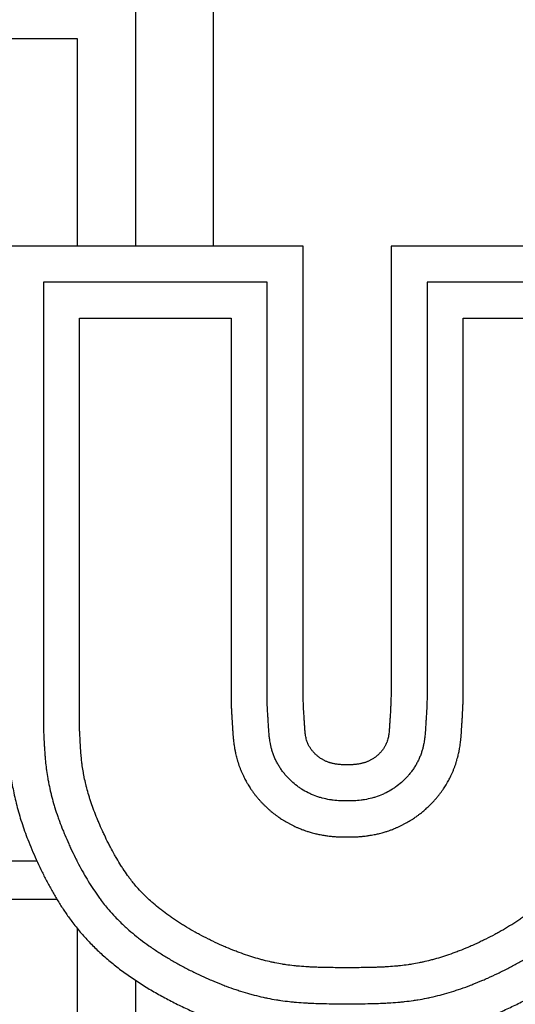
# Model space of a CAD drawing. Header units: inches. Extents: x 24 to 1128, y -94 to 748.
# Tile 347 of 573: x 515.34 to 517.9, y 321.19 to 326.26. Entities that reach past the tile are written whole.
import ezdxf

# ---------------------------------------------------------------- set-up
doc = ezdxf.new("R2010")
doc.units = ezdxf.units.IN
doc.header["$LTSCALE"] = 32
doc.header["$MEASUREMENT"] = 0
doc.layers.add('Visible (ANSI)', color=7, linetype='Continuous', lineweight=30)

msp = doc.modelspace()

# ---------------------------------------------------------------- linework, layer by layer
at = {"layer": 'Visible (ANSI)'}
for p, q in [((515.94028, 327.03448), (515.94028, 325.09349)), ((516.34316, 325.09349), (516.34316, 327.03448)), ((515.64228, 326.16063), (514.78147, 326.16063)), ((515.64228, 325.09349), (515.64228, 326.16063)), ((516.80466, 325.09349), (515.28063, 325.09349)), ((516.80466, 322.77358), (516.80466, 325.09349)), ((518.78115, 325.09349), (517.25712, 325.09349)), ((517.25712, 325.09349), (517.25712, 322.77358)), ((515.46663, 324.90749), (515.46663, 322.59664)), ((516.61866, 324.90749), (515.46663, 324.90749)), ((516.6187, 322.76987), (516.61866, 324.90749)), ((517.44312, 324.90749), (517.44309, 322.76987)), ((518.59515, 324.90749), (517.44312, 324.90749)), ((515.65248, 322.5974), (515.65248, 324.72164)), ((515.65248, 324.72164), (516.43281, 324.72164)), ((516.43281, 324.72164), (516.43288, 322.76616)), ((517.6289, 322.76616), (517.62897, 324.72164)), ((517.62897, 324.72164), (518.4093, 324.72164)), ((514.97056, 321.92675), (515.43236, 321.92675)), ((515.53631, 321.72863), (514.95844, 321.72863)), ((515.64228, 320.44941), (515.64228, 321.57705)), ((515.94028, 321.31204), (515.94028, 319.57556))]:
    msp.add_line(p, q, dxfattribs=at)
for points, degree, knots in [([(516.43288, 322.76616), (516.43305, 322.75766), (516.43346, 322.74158), (516.43408, 322.72366), (516.43475, 322.70725), (516.43532, 322.69524), (516.43598, 322.68298), (516.43641, 322.67546), (516.43683, 322.66847), (516.4371, 322.66404), (516.4375, 322.65775), (516.43789, 322.6519), (516.43842, 322.644), (516.43884, 322.63778), (516.43931, 322.63083), (516.43964, 322.62576), (516.44002, 322.61991), (516.4403, 322.61542), (516.44061, 322.61028), (516.44083, 322.60667), (516.44105, 322.60289), (516.44121, 322.60026), (516.44142, 322.59679), (516.4416, 322.59383), (516.44185, 322.58993), (516.44207, 322.58662), (516.44237, 322.58223), (516.44264, 322.57847), (516.44301, 322.57347), (516.44335, 322.56925), (516.44378, 322.56425), (516.4441, 322.56074), (516.44445, 322.55711), (516.4447, 322.55462), (516.44509, 322.5508), (516.44551, 322.54681), (516.44639, 322.53915), (516.44753, 322.53018), (516.44928, 322.51814), (516.45069, 322.50945), (516.45199, 322.50218), (516.45267, 322.49846), (516.45377, 322.49277), (516.45496, 322.48688), (516.45695, 322.47769), (516.45893, 322.46922), (516.46171, 322.45825), (516.46418, 322.44921), (516.4676, 322.43764), (516.47058, 322.42824), (516.47465, 322.41631), (516.47818, 322.40665), (516.48292, 322.39452), (516.48696, 322.38482), (516.49234, 322.37269), (516.4969, 322.36302), (516.50409, 322.34864), (516.51169, 322.33453), (516.52253, 322.31614), (516.53103, 322.30287), (516.53979, 322.29004), (516.54576, 322.2817), (516.55329, 322.27161), (516.55943, 322.26375), (516.56721, 322.25418), (516.57352, 322.24673), (516.58152, 322.23765), (516.58802, 322.23055), (516.59628, 322.22189), (516.60298, 322.21512), (516.61316, 322.20521), (516.62357, 322.19559), (516.6378, 322.18322), (516.64878, 322.17427), (516.65999, 322.1656), (516.66758, 322.15995), (516.67912, 322.1517), (516.69092, 322.1437), (516.7091, 322.1322), (516.7257, 322.12258), (516.747, 322.11131), (516.76446, 322.10292), (516.78453, 322.09424), (516.79803, 322.08892), (516.81163, 322.08395), (516.82075, 322.08082), (516.8345, 322.07638), (516.84827, 322.07233), (516.86662, 322.06755), (516.88027, 322.06444), (516.89382, 322.06167), (516.90279, 322.06), (516.91619, 322.05774), (516.92939, 322.05582), (516.94662, 322.05376), (516.95926, 322.05257), (516.97061, 322.0517), (516.97672, 322.05131), (516.98277, 322.05096), (516.98676, 322.05076), (516.99275, 322.0505), (516.9988, 322.05028), (517.00796, 322.05005), (517.01828, 322.04994), (517.02667, 322.05002), (517.03089, 322.05043)], 3, [0.00440661, 0.00440661, 0.00440661, 0.00440661, 0.02509571, 0.0457848, 0.05612935, 0.07681844, 0.08716299, 0.10267981, 0.10785209, 0.11819663, 0.12336891, 0.13888573, 0.14923028, 0.16991937, 0.18026392, 0.20095301, 0.21129756, 0.23198666, 0.2423312, 0.25784803, 0.2630203, 0.27336485, 0.27853712, 0.28888167, 0.29405394, 0.30439849, 0.30957076, 0.31991531, 0.32508758, 0.33543213, 0.34060441, 0.34836282, 0.35094895, 0.35612123, 0.35870736, 0.36646577, 0.37163805, 0.38715487, 0.39749942, 0.4104301, 0.41301624, 0.41818851, 0.42077465, 0.42853306, 0.43370533, 0.44404988, 0.44922215, 0.4595667, 0.46473897, 0.47508352, 0.4802558, 0.49060034, 0.49577262, 0.50611716, 0.51128944, 0.52163399, 0.52680626, 0.54232308, 0.55266763, 0.56818445, 0.57335672, 0.58370127, 0.58887354, 0.59921809, 0.60439037, 0.61473491, 0.61990719, 0.63025173, 0.63542401, 0.64576855, 0.65094083, 0.66645765, 0.6768022, 0.69231902, 0.69749129, 0.70783584, 0.71300811, 0.72852493, 0.73886948, 0.75955858, 0.76990312, 0.79059222, 0.80093677, 0.81645359, 0.82162586, 0.83197041, 0.83714268, 0.8526595, 0.86300405, 0.87852087, 0.88369315, 0.89403769, 0.89920997, 0.91472679, 0.92507134, 0.94058816, 0.94576043, 0.95351884, 0.95610498, 0.96127725, 0.96386339, 0.9716218, 0.97679407, 0.98713862, 0.99748317, 0.99748317, 0.99748317, 0.99748317]), ([(517.03089, 322.23601), (517.01925, 322.23567), (516.99571, 322.23601), (516.96532, 322.23844), (516.93434, 322.24286), (516.90928, 322.24816), (516.87818, 322.25721), (516.85377, 322.2664), (516.82441, 322.28019), (516.80199, 322.29295), (516.77552, 322.31084), (516.7556, 322.32664), (516.73455, 322.34608), (516.72125, 322.36), (516.70854, 322.37481), (516.70035, 322.38515), (516.69049, 322.39874), (516.68292, 322.41016), (516.67404, 322.425), (516.66745, 322.43726), (516.65996, 322.45286), (516.65462, 322.46548), (516.64877, 322.48119), (516.64477, 322.49359), (516.64059, 322.50859), (516.63786, 322.52009), (516.63513, 322.53352), (516.63341, 322.54353), (516.63134, 322.55752), (516.62987, 322.57017), (516.6285, 322.58502), (516.62779, 322.59475), (516.6272, 322.60357), (516.62687, 322.60903), (516.6264, 322.61678), (516.62597, 322.62405), (516.62529, 322.63496), (516.6246, 322.64537), (516.62355, 322.66089), (516.62256, 322.6758), (516.62122, 322.6986), (516.61988, 322.726), (516.61901, 322.75399), (516.6187, 322.76987)], 3, [0, 0, 0, 0, 0.0415618, 0.0831236, 0.1039045, 0.1454663, 0.16624719, 0.20780899, 0.22858989, 0.27015169, 0.29093259, 0.33249439, 0.35327529, 0.38444664, 0.39483709, 0.41561799, 0.42600844, 0.44678934, 0.45717979, 0.47796068, 0.48835113, 0.50913203, 0.51952248, 0.54030338, 0.55069383, 0.57147473, 0.58186518, 0.60264608, 0.61303653, 0.64420788, 0.66498878, 0.69616013, 0.70655058, 0.72733148, 0.73772193, 0.76889328, 0.78967417, 0.83123597, 0.85201687, 0.89357867, 0.91435957, 0.95592137, 0.99748317, 0.99748317, 0.99748317, 0.99748317]), ([(517.03089, 322.42178), (516.96356, 322.42101), (516.90438, 322.43461), (516.79546, 322.5245), (516.81744, 322.64117), (516.80691, 322.66101), (516.80466, 322.77358)], 4, [-1, -1, -1, -1, -1, -0.5748045, -0.4253407, 0, 0, 0, 0, 0]), ([(517.25712, 322.77358), (517.25488, 322.66101), (517.24435, 322.64117), (517.26633, 322.5245), (517.15741, 322.43461), (517.09822, 322.42101), (517.03089, 322.42178)], 4, [-1, -1, -1, -1, -1, -0.5746593, -0.4251955, 0, 0, 0, 0, 0]), ([(517.44309, 322.76987), (517.44277, 322.75399), (517.4419, 322.726), (517.44056, 322.6986), (517.43923, 322.6758), (517.43824, 322.66089), (517.43718, 322.64537), (517.43649, 322.63496), (517.43581, 322.62405), (517.43538, 322.61678), (517.43492, 322.60903), (517.43458, 322.60357), (517.434, 322.59475), (517.43329, 322.58502), (517.43192, 322.57017), (517.43044, 322.55752), (517.42838, 322.54353), (517.42665, 322.53352), (517.42392, 322.52009), (517.42119, 322.50859), (517.41701, 322.49359), (517.41301, 322.48119), (517.40717, 322.46548), (517.40182, 322.45286), (517.39433, 322.43726), (517.38774, 322.425), (517.37886, 322.41016), (517.3713, 322.39874), (517.36144, 322.38515), (517.35325, 322.37481), (517.34053, 322.36), (517.32724, 322.34608), (517.30619, 322.32664), (517.28626, 322.31084), (517.2598, 322.29295), (517.23738, 322.28019), (517.20801, 322.2664), (517.1836, 322.25721), (517.1525, 322.24816), (517.12744, 322.24286), (517.09647, 322.23844), (517.06607, 322.23601), (517.04253, 322.23567), (517.03089, 322.23601)], 3, [0.00251683, 0.00251683, 0.00251683, 0.00251683, 0.04407863, 0.08564043, 0.10642133, 0.14798313, 0.16876403, 0.21032583, 0.23110672, 0.26227807, 0.27266852, 0.29344942, 0.30383987, 0.33501122, 0.35579212, 0.38696347, 0.39735392, 0.41813482, 0.42852527, 0.44930617, 0.45969662, 0.48047752, 0.49086797, 0.51164887, 0.52203932, 0.54282021, 0.55321066, 0.57399156, 0.58438201, 0.60516291, 0.61555336, 0.64672471, 0.66750561, 0.70906741, 0.72984831, 0.77141011, 0.79219101, 0.83375281, 0.8545337, 0.8960955, 0.9168764, 0.9584382, 1, 1, 1, 1]), ([(517.03089, 322.05043), (517.03511, 322.05002), (517.04351, 322.04994), (517.05382, 322.05005), (517.06299, 322.05028), (517.06904, 322.0505), (517.07503, 322.05076), (517.07902, 322.05096), (517.08507, 322.05131), (517.09118, 322.0517), (517.10253, 322.05257), (517.11516, 322.05376), (517.1324, 322.05582), (517.1456, 322.05774), (517.15899, 322.06), (517.16797, 322.06167), (517.18152, 322.06444), (517.19516, 322.06755), (517.21351, 322.07233), (517.22728, 322.07638), (517.24103, 322.08082), (517.25015, 322.08395), (517.26376, 322.08892), (517.27726, 322.09424), (517.29733, 322.10292), (517.31478, 322.11131), (517.33609, 322.12258), (517.35269, 322.1322), (517.37086, 322.1437), (517.38266, 322.1517), (517.3942, 322.15995), (517.40179, 322.1656), (517.413, 322.17427), (517.42398, 322.18322), (517.43822, 322.19559), (517.44862, 322.20521), (517.4588, 322.21512), (517.4655, 322.22189), (517.47376, 322.23055), (517.48027, 322.23765), (517.48827, 322.24673), (517.49458, 322.25418), (517.50236, 322.26375), (517.50849, 322.27161), (517.51603, 322.2817), (517.52199, 322.29004), (517.53076, 322.30287), (517.53926, 322.31614), (517.55009, 322.33453), (517.5577, 322.34864), (517.56489, 322.36302), (517.56944, 322.37269), (517.57482, 322.38482), (517.57887, 322.39452), (517.58361, 322.40665), (517.58714, 322.41631), (517.5912, 322.42824), (517.59418, 322.43764), (517.5976, 322.44921), (517.60007, 322.45825), (517.60285, 322.46922), (517.60484, 322.47769), (517.60683, 322.48688), (517.60802, 322.49277), (517.60911, 322.49846), (517.6098, 322.50218), (517.61109, 322.50945), (517.61251, 322.51814), (517.61426, 322.53018), (517.61539, 322.53915), (517.61627, 322.54681), (517.6167, 322.5508), (517.61709, 322.55462), (517.61733, 322.55711), (517.61768, 322.56074), (517.618, 322.56425), (517.61843, 322.56925), (517.61877, 322.57347), (517.61915, 322.57847), (517.61942, 322.58223), (517.61972, 322.58662), (517.61993, 322.58993), (517.62018, 322.59383), (517.62036, 322.59679), (517.62057, 322.60026), (517.62073, 322.60289), (517.62103, 322.60793), (517.62138, 322.61379), (517.62187, 322.62155), (517.62226, 322.6276), (517.62262, 322.63292), (517.62281, 322.6357), (517.62305, 322.63937), (517.62326, 322.64249), (517.62354, 322.64662), (517.62378, 322.65014), (517.62409, 322.65482), (517.62435, 322.65879), (517.62468, 322.66404), (517.62496, 322.66847), (517.62538, 322.67546), (517.62581, 322.68298), (517.62646, 322.69524), (517.62703, 322.70725), (517.62771, 322.72366), (517.62833, 322.74158), (517.62873, 322.75766), (517.6289, 322.76616)], 3, [0.00251683, 0.00251683, 0.00251683, 0.00251683, 0.01286138, 0.02320593, 0.0283782, 0.03613661, 0.03872275, 0.04389502, 0.04648116, 0.05423957, 0.05941184, 0.07492866, 0.08527321, 0.10079003, 0.10596231, 0.11630685, 0.12147913, 0.13699595, 0.1473405, 0.16285732, 0.16802959, 0.17837414, 0.18354641, 0.19906323, 0.20940778, 0.23009688, 0.24044142, 0.26113052, 0.27147507, 0.28699189, 0.29216416, 0.30250871, 0.30768098, 0.3231978, 0.33354235, 0.34905917, 0.35423145, 0.36457599, 0.36974827, 0.38009281, 0.38526509, 0.39560963, 0.40078191, 0.41112646, 0.41629873, 0.42664328, 0.43181555, 0.44733237, 0.45767692, 0.47319374, 0.47836601, 0.48871056, 0.49388284, 0.50422738, 0.50939966, 0.5197442, 0.52491648, 0.53526103, 0.5404333, 0.55077785, 0.55595012, 0.56629467, 0.57146694, 0.57922535, 0.58181149, 0.58698376, 0.5895699, 0.60250058, 0.61284513, 0.62836195, 0.63353423, 0.64129264, 0.64387877, 0.64905105, 0.65163718, 0.65939559, 0.66456787, 0.67491242, 0.68008469, 0.69042924, 0.69560151, 0.70594606, 0.71111833, 0.72146288, 0.72663515, 0.7369797, 0.74215197, 0.76801334, 0.78870244, 0.81456381, 0.81973608, 0.83008063, 0.8352529, 0.84559745, 0.85076972, 0.86111427, 0.86628654, 0.87663109, 0.88180337, 0.89214791, 0.89732019, 0.91283701, 0.92318156, 0.94387065, 0.9542152, 0.97490429, 0.99559339, 0.99559339, 0.99559339, 0.99559339]), ([(515.28063, 322.59404), (515.28786, 322.4917), (515.2825, 322.275), (515.41711, 321.91634), (515.64573, 321.53239), (516.0544, 321.19454), (516.53822, 321.00945), (516.7642, 321.00633), (517.03089, 321.00428)], 4, [-1, -1, -1, -1, -1, -0.731413, -0.6041154, -0.4688456, -0.3338576, 0, 0, 0, 0, 0]), ([(515.46663, 322.59664), (515.46764, 322.58435), (515.46887, 322.56018), (515.4703, 322.53013), (515.47199, 322.49978), (515.47365, 322.47514), (515.47634, 322.44371), (515.47906, 322.41802), (515.48335, 322.38513), (515.48754, 322.35819), (515.49387, 322.32372), (515.49985, 322.29552), (515.50853, 322.25953), (515.51648, 322.23016), (515.52769, 322.19281), (515.53768, 322.16244), (515.55143, 322.12399), (515.5634, 322.09287), (515.57951, 322.05363), (515.59324, 322.02209), (515.61126, 321.98282), (515.6263, 321.95165), (515.64577, 321.91327), (515.66185, 321.88314), (515.68253, 321.84641), (515.69954, 321.81784), (515.72142, 321.7833), (515.73946, 321.75661), (515.76758, 321.71782), (515.79728, 321.68056), (515.84023, 321.63292), (515.87528, 321.59847), (515.91286, 321.56488), (515.93922, 321.54287), (515.97376, 321.51586), (516.00266, 321.49465), (516.04023, 321.46871), (516.07138, 321.44844), (516.11149, 321.42379), (516.14442, 321.40467), (516.18637, 321.38163), (516.22042, 321.36394), (516.26325, 321.34289), (516.29758, 321.32697), (516.34027, 321.30832), (516.37413, 321.29445), (516.41591, 321.27845), (516.44882, 321.26676), (516.48925, 321.25352), (516.52101, 321.24402), (516.56004, 321.23347), (516.59076, 321.22607), (516.62874, 321.21803), (516.65889, 321.21252), (516.69663, 321.2067), (516.72704, 321.20284), (516.76579, 321.19892), (516.79759, 321.19645), (516.84714, 321.19362), (516.91709, 321.19125), (516.98697, 321.19063), (517.03089, 321.19028)], 3, [0.00044694, 0.00044694, 0.00044694, 0.00044694, 0.02114917, 0.0418514, 0.05220252, 0.07290475, 0.08325586, 0.1039581, 0.11430921, 0.13501144, 0.14536256, 0.16606479, 0.1764159, 0.19711814, 0.20746925, 0.22817148, 0.2385226, 0.25922483, 0.26957594, 0.29027818, 0.30062929, 0.32133152, 0.33168264, 0.35238487, 0.36273599, 0.38343822, 0.39378933, 0.41449156, 0.42484268, 0.45589603, 0.47659826, 0.5076516, 0.51800272, 0.53870495, 0.54905607, 0.5697583, 0.58010941, 0.60081164, 0.61116276, 0.63186499, 0.64221611, 0.66291834, 0.67326945, 0.69397168, 0.7043228, 0.72502503, 0.73537615, 0.75607838, 0.76642949, 0.78713172, 0.79748284, 0.81818507, 0.82853619, 0.84923842, 0.85958953, 0.88029176, 0.89064288, 0.91134511, 0.92169623, 0.95274957, 0.99415404, 0.99415404, 0.99415404, 0.99415404]), ([(517.03089, 321.37614), (517.00919, 321.37631), (516.97323, 321.37661), (516.93578, 321.37716), (516.90916, 321.37771), (516.89208, 321.37816), (516.86738, 321.37897), (516.84386, 321.37996), (516.81047, 321.38187), (516.78248, 321.38404), (516.74895, 321.38742), (516.72302, 321.39069), (516.69107, 321.39559), (516.66566, 321.40021), (516.63359, 321.40696), (516.60753, 321.41319), (516.57419, 321.42214), (516.54682, 321.43027), (516.5117, 321.4417), (516.48285, 321.45188), (516.44599, 321.4659), (516.4159, 321.47815), (516.37781, 321.49469), (516.34705, 321.50886), (516.30862, 321.52762), (516.27806, 321.54339), (516.24052, 321.56386), (516.21114, 321.5808), (516.17557, 321.60248), (516.14812, 321.62019), (516.11531, 321.64263), (516.09031, 321.6608), (516.06076, 321.68365), (516.0385, 321.70203), (516.00714, 321.72971), (515.97833, 321.75764), (515.94337, 321.79585), (515.91916, 321.82573), (515.89595, 321.85723), (515.88086, 321.87919), (515.86224, 321.90814), (515.84746, 321.93259), (515.8292, 321.96455), (515.81482, 321.99112), (515.79724, 322.02531), (515.78356, 322.05326), (515.76713, 322.08857), (515.7546, 322.11692), (515.73994, 322.15199), (515.72913, 322.17951), (515.71682, 322.21317), (515.70792, 322.23949), (515.69799, 322.27157), (515.69097, 322.29661), (515.68331, 322.32709), (515.67804, 322.35086), (515.67243, 322.37984), (515.66868, 322.40252), (515.66518, 322.42756), (515.66322, 322.44405), (515.66151, 322.46047), (515.66049, 322.47139), (515.65935, 322.48503), (515.65854, 322.49598), (515.65762, 322.50978), (515.65695, 322.5209), (515.65625, 322.5336), (515.65581, 322.54219), (515.65538, 322.55093), (515.65509, 322.55682), (515.65465, 322.56581), (515.65406, 322.57786), (515.6534, 322.59004), (515.65248, 322.5974)], 3, [0.00687419, 0.00687419, 0.00687419, 0.00687419, 0.02743295, 0.04285202, 0.04799171, 0.05827109, 0.06341078, 0.07882985, 0.08910923, 0.10966799, 0.11994737, 0.14050613, 0.15078551, 0.17134427, 0.18162365, 0.20218241, 0.21246179, 0.23302055, 0.24329993, 0.26385868, 0.27413806, 0.29469682, 0.3049762, 0.32553496, 0.33581434, 0.3563731, 0.36665248, 0.38721124, 0.39749062, 0.41804938, 0.42832876, 0.44888752, 0.4591669, 0.47972566, 0.49000504, 0.52084317, 0.54140193, 0.57224007, 0.58251945, 0.60307821, 0.61335759, 0.63391635, 0.64419573, 0.66475449, 0.67503387, 0.69559263, 0.70587201, 0.72643077, 0.73671015, 0.75726891, 0.76754829, 0.78810704, 0.79838642, 0.81894518, 0.82922456, 0.84978332, 0.8600627, 0.88062146, 0.89090084, 0.90631991, 0.9114596, 0.92173898, 0.92687867, 0.93715805, 0.94229774, 0.95257712, 0.95771681, 0.96542634, 0.96799619, 0.97313588, 0.97570572, 0.98341526, 0.99369464, 0.99369464, 0.99369464, 0.99369464]), ([(518.4093, 322.5974), (518.40838, 322.59004), (518.40772, 322.57786), (518.40714, 322.56581), (518.4067, 322.55682), (518.40641, 322.55093), (518.40597, 322.54219), (518.40553, 322.5336), (518.40483, 322.5209), (518.40417, 322.50978), (518.40324, 322.49598), (518.40243, 322.48503), (518.40129, 322.47139), (518.40027, 322.46047), (518.39857, 322.44405), (518.3966, 322.42756), (518.39311, 322.40252), (518.38935, 322.37984), (518.38374, 322.35086), (518.37847, 322.32709), (518.37081, 322.29661), (518.3638, 322.27157), (518.35386, 322.23949), (518.34497, 322.21317), (518.33265, 322.17951), (518.32184, 322.15199), (518.30719, 322.11692), (518.29466, 322.08857), (518.27822, 322.05326), (518.26454, 322.02531), (518.24696, 321.99112), (518.23258, 321.96455), (518.21433, 321.93259), (518.19955, 321.90814), (518.18093, 321.87919), (518.16584, 321.85723), (518.14263, 321.82573), (518.11841, 321.79585), (518.08345, 321.75764), (518.05464, 321.72971), (518.02329, 321.70203), (518.00102, 321.68365), (517.97147, 321.6608), (517.94648, 321.64263), (517.91366, 321.62019), (517.88622, 321.60248), (517.85064, 321.5808), (517.82126, 321.56386), (517.78372, 321.54339), (517.75317, 321.52762), (517.71474, 321.50886), (517.68398, 321.49469), (517.64588, 321.47815), (517.6158, 321.4659), (517.57893, 321.45188), (517.55009, 321.4417), (517.51496, 321.43027), (517.4876, 321.42214), (517.45425, 321.41319), (517.4282, 321.40696), (517.39612, 321.40021), (517.37071, 321.39559), (517.33876, 321.39069), (517.31283, 321.38742), (517.27931, 321.38404), (517.25132, 321.38187), (517.21792, 321.37996), (517.1944, 321.37897), (517.1697, 321.37816), (517.15263, 321.37771), (517.126, 321.37716), (517.08855, 321.37661), (517.05259, 321.37631), (517.03089, 321.37614)], 3, [0.00630536, 0.00630536, 0.00630536, 0.00630536, 0.01658474, 0.02429428, 0.02686412, 0.03200381, 0.03457366, 0.04228319, 0.04742288, 0.05770226, 0.06284195, 0.07312133, 0.07826102, 0.0885404, 0.09368009, 0.10909916, 0.11937854, 0.1399373, 0.15021668, 0.17077544, 0.18105482, 0.20161358, 0.21189296, 0.23245171, 0.24273109, 0.26328985, 0.27356923, 0.29412799, 0.30440737, 0.32496613, 0.33524551, 0.35580427, 0.36608365, 0.38664241, 0.39692179, 0.41748055, 0.42775993, 0.45859807, 0.47915683, 0.50999496, 0.52027434, 0.5408331, 0.55111248, 0.57167124, 0.58195062, 0.60250938, 0.61278876, 0.63334752, 0.6436269, 0.66418566, 0.67446504, 0.6950238, 0.70530318, 0.72586194, 0.73614132, 0.75670007, 0.76697945, 0.78753821, 0.79781759, 0.81837635, 0.82865573, 0.84921449, 0.85949387, 0.88005263, 0.89033201, 0.91089077, 0.92117015, 0.93658922, 0.94172891, 0.95200829, 0.95714798, 0.97256705, 0.99312581, 0.99312581, 0.99312581, 0.99312581]), ([(517.03089, 321.19028), (517.07482, 321.19063), (517.14469, 321.19125), (517.21465, 321.19362), (517.26419, 321.19645), (517.29599, 321.19892), (517.33474, 321.20284), (517.36515, 321.2067), (517.4029, 321.21252), (517.43305, 321.21803), (517.47102, 321.22607), (517.50175, 321.23347), (517.54077, 321.24402), (517.57253, 321.25352), (517.61296, 321.26676), (517.64588, 321.27845), (517.68765, 321.29445), (517.72151, 321.30832), (517.7642, 321.32697), (517.79853, 321.34289), (517.84137, 321.36394), (517.87542, 321.38163), (517.91736, 321.40467), (517.95029, 321.42379), (517.99041, 321.44844), (518.02156, 321.46871), (518.05913, 321.49465), (518.08802, 321.51586), (518.12257, 321.54287), (518.14892, 321.56488), (518.1865, 321.59847), (518.22155, 321.63292), (518.26451, 321.68056), (518.2942, 321.71782), (518.32232, 321.75661), (518.34036, 321.7833), (518.36224, 321.81784), (518.37925, 321.84641), (518.39994, 321.88314), (518.41602, 321.91327), (518.43549, 321.95165), (518.45053, 321.98282), (518.46855, 322.02209), (518.48227, 322.05363), (518.49838, 322.09287), (518.51036, 322.12399), (518.5241, 322.16244), (518.53409, 322.19281), (518.5453, 322.23016), (518.55325, 322.25953), (518.56194, 322.29552), (518.56791, 322.32372), (518.57424, 322.35819), (518.57844, 322.38513), (518.58273, 322.41802), (518.58545, 322.44371), (518.58814, 322.47514), (518.5898, 322.49978), (518.59148, 322.53013), (518.59292, 322.56018), (518.59415, 322.58435), (518.59515, 322.59664)], 3, [0.00584596, 0.00584596, 0.00584596, 0.00584596, 0.04725043, 0.07830377, 0.08865489, 0.10935712, 0.11970824, 0.14041047, 0.15076158, 0.17146381, 0.18181493, 0.20251716, 0.21286828, 0.23357051, 0.24392162, 0.26462385, 0.27497497, 0.2956772, 0.30602832, 0.32673055, 0.33708166, 0.35778389, 0.36813501, 0.38883724, 0.39918836, 0.41989059, 0.4302417, 0.45094393, 0.46129505, 0.48199728, 0.4923484, 0.52340174, 0.54410397, 0.57515732, 0.58550844, 0.60621067, 0.61656178, 0.63726401, 0.64761513, 0.66831736, 0.67866848, 0.69937071, 0.70972182, 0.73042406, 0.74077517, 0.7614774, 0.77182852, 0.79253075, 0.80288186, 0.8235841, 0.83393521, 0.85463744, 0.86498856, 0.88569079, 0.8960419, 0.91674414, 0.92709525, 0.94779748, 0.9581486, 0.97885083, 0.99955306, 0.99955306, 0.99955306, 0.99955306]), ([(517.03089, 321.00428), (517.29758, 321.00633), (517.52356, 321.00945), (518.00738, 321.19454), (518.41605, 321.53239), (518.64468, 321.91634), (518.77928, 322.275), (518.77392, 322.4917), (518.78115, 322.59404)], 4, [-1, -1, -1, -1, -1, -0.6661424, -0.5311544, -0.3958846, -0.268587, 0, 0, 0, 0, 0])]:
    msp.add_open_spline(points, degree=degree, knots=knots, dxfattribs=at)

doc.saveas('drawing.dxf')
